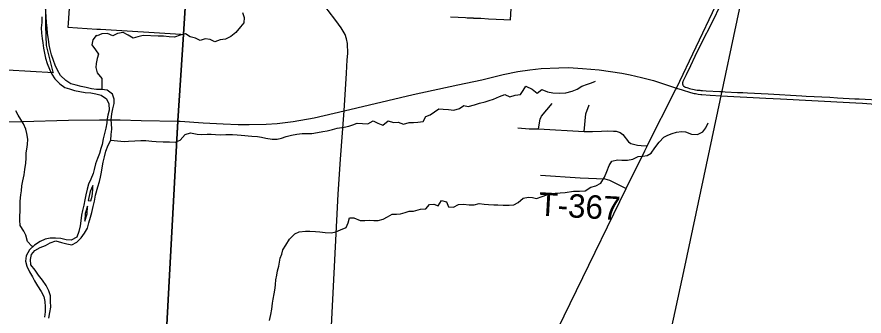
# Model space of a CAD drawing. Extents: x 114843 to 284848, y 317643 to 566895.
# Drawn here: x 218829 to 229664, y 451370 to 455197 of the extents above; entities that cross this region are included whole.
import ezdxf

# ---------------------------------------------------------------- set-up
doc = ezdxf.new("R2010")
doc.units = 0
for name, color, linetype in [('GM_X_City_Street', 7, 'Continuous'), ('GM_X_Corporation', 7, 'Continuous'), ('GM_X_County_Road', 7, 'Continuous'), ('GM_X_Major_River', 7, 'Continuous'), ('GM_X_Minor_River', 7, 'Continuous'), ('GM_X_Rail_Line', 7, 'Continuous'), ('GM_X_State_Route', 7, 'Continuous'), ('GM_X_Township', 7, 'Continuous'), ('GM_X_Township_Road', 7, 'Continuous'), ('GM_X_Township_Road_Text', 7, 'Continuous')]:
    doc.layers.add(name, color=color, linetype=linetype)

msp = doc.modelspace()

# ---------------------------------------------------------------- linework, layer by layer
at = {"layer": 'GM_X_City_Street'}
for points in [[(226766, 453555), (226814, 453552), (226891, 453546)], [(226349, 453125), (226410, 453107), (226623, 453004)]]:
    msp.add_lwpolyline(points, dxfattribs=at)
at = {"layer": 'GM_X_Corporation'}
for points in [[(219522, 455702), (219484, 455119), (219481, 455064), (219850, 455042), (219876, 455040), (219896, 455039), (220924, 454976), (220964, 454974), (220990, 455387)], [(227898, 455494), (227651, 454995), (227646, 454986), (227501, 454690), (227444, 454571), (227389, 454457), (227347, 454369), (227345, 454364), (227343, 454360), (227343, 454357), (227342, 454353), (227342, 454349), (227342, 454345), (227342, 454342), (227343, 454336), (227344, 454332), (227345, 454329), (227348, 454323), (227349, 454321), (227352, 454318), (227356, 454313), (227359, 454310), (227361, 454308), (227365, 454305), (227368, 454303), (227372, 454301), (227374, 454300), (227398, 454293), (227411, 454289), (227430, 454283), (227450, 454278), (227470, 454273), (227490, 454269), (227510, 454265), (227530, 454262), (227544, 454260), (227564, 454258), (227577, 454256), (227597, 454255), (227645, 454252), (227819, 454243), (227853, 454241), (227856, 454241), (227887, 454239), (228047, 454231), (228113, 454228), (228173, 454225), (228439, 454211), (228866, 454188), (228924, 454185), (229225, 454169), (229324, 454163), (229545, 454151), (229603, 454148), (229912, 454132)], [(218710, 454522), (219295, 454486), (219294, 454489), (219294, 454490), (219206, 454832), (219201, 455082), (219198, 455325)], [(224374, 455198), (224471, 455193), (224568, 455188), (224589, 455187), (224667, 455184), (224669, 455183), (224688, 455182), (224764, 455179), (224862, 455174), (225057, 455165), (225141, 455161), (225151, 455306)]]:
    msp.add_lwpolyline(points, dxfattribs=at)
at = {"layer": 'GM_X_County_Road'}
msp.add_line((222969, 453379), (223013, 453997), dxfattribs=at)
for points in [[(223055, 454646), (223060, 454727), (223057, 454857), (223046, 454918), (223026, 454974), (222975, 455059), (222910, 455149), (222811, 455280), (222784, 455315)], [(223013, 453997), (223044, 454479), (223055, 454646)], [(223013, 453997), (223899, 454205), (224467, 454326), (224774, 454394), (225047, 454462), (225237, 454498), (225391, 454521), (225533, 454538), (225762, 454547), (225884, 454550), (226061, 454536), (226278, 454518), (226422, 454500), (226564, 454477), (226672, 454458), (226816, 454424), (226971, 454382), (227099, 454341), (227265, 454286)], [(220917, 453862), (221212, 453841), (221466, 453830), (221660, 453820), (221800, 453819), (222015, 453823), (222158, 453835), (222364, 453857), (222631, 453907), (223013, 453997)], [(218224, 453850), (218898, 453861), (219489, 453876), (219884, 453879), (220149, 453881), (220417, 453872), (220891, 453864), (220917, 453862)], [(220657, 449560), (220717, 450706), (220891, 453864)], [(222788, 450137), (222803, 450292), (222823, 450557), (222836, 450910), (222937, 452929), (222969, 453379)]]:
    msp.add_lwpolyline(points, dxfattribs=at)
at = {"layer": 'GM_X_Major_River'}
for points in [[(219915, 454270), (219847, 454270), (219781, 454278), (219715, 454294), (219651, 454306), (219585, 454322), (219517, 454340), (219455, 454382), (219387, 454446), (219347, 454514), (219317, 454580), (219295, 454640), (219271, 454710), (219253, 454778), (219241, 454838), (219231, 454912), (219221, 454984), (219215, 455058), (219209, 455124), (219203, 455196), (219194, 455328)], [(219147, 455200), (219147, 455126), (219141, 455058), (219143, 454990), (219151, 454922), (219161, 454866), (219169, 454798), (219181, 454734), (219195, 454668), (219217, 454602), (219245, 454530), (219275, 454466), (219315, 454403), (219379, 454340), (219443, 454296), (219503, 454278), (219567, 454254), (219635, 454244), (219703, 454232), (219773, 454224), (219837, 454214), (219907, 454198), (219973, 454148), (220003, 454086), (220009, 454006), (219991, 453942), (219983, 453892), (219977, 453840), (219967, 453772), (219951, 453706), (219933, 453638), (219918, 453566), (219904, 453514), (219884, 453450), (219858, 453385), (219836, 453319), (219818, 453247), (219806, 453193), (219776, 453121), (219746, 453057), (219726, 452995), (219711, 452921), (219697, 452857), (219685, 452787), (219669, 452722), (219653, 452660), (219645, 452590), (219637, 452526), (219619, 452452), (219595, 452380)], [(221713, 455252), (221734, 455188), (221730, 455122), (221690, 455068), (221630, 454998), (221566, 454946), (221496, 454912), (221428, 454902), (221362, 454879), (221300, 454909), (221236, 454917), (221173, 454897), (221111, 454927), (221045, 454943), (220985, 454981), (220917, 454963), (220845, 454937), (220775, 454943), (220705, 454950), (220637, 454952), (220445, 454958), (220375, 454944), (220314, 454926), (220250, 454964), (220188, 454996), (220116, 454983), (220056, 454955), (219988, 454985), (219916, 454979), (219856, 454956)], [(219856, 454956), (219844, 454959), (219798, 454905), (219788, 454839), (219836, 454775), (219872, 454719), (219856, 454665), (219842, 454599), (219837, 454549), (219857, 454481), (219917, 454411), (219915, 454270)], [(219002, 452093), (219014, 452159), (219058, 452211), (219126, 452247), (219196, 452273), (219256, 452305), (219326, 452331), (219398, 452312), (219466, 452294), (219531, 452282), (219595, 452314), (219651, 452372), (219695, 452432), (219733, 452496), (219749, 452562), (219771, 452635), (219787, 452697), (219805, 452773), (219820, 452841), (219836, 452915), (219864, 453023), (219884, 453093), (219896, 453145), (219910, 453209), (219920, 453265), (219934, 453340), (219950, 453406), (219968, 453480), (219995, 453558), (220029, 453620), (220035, 453692), (220041, 453760), (220039, 453832), (220035, 453882), (220041, 453956), (220057, 454022), (220075, 454090), (220073, 454143), (220053, 454209), (219985, 454259), (219915, 454270)], [(219802, 453039), (219764, 452965), (219741, 452849), (219775, 452845)], [(219775, 452845), (219792, 452903), (219802, 452985), (219802, 453039)], [(219697, 452582), (219729, 452676), (219731, 452777)], [(219731, 452777), (219701, 452682), (219697, 452582)], [(219595, 452380), (219525, 452340), (219459, 452344), (219392, 452362), (219324, 452367), (219256, 452365), (219190, 452353), (219126, 452325), (219056, 452279), (218992, 452217), (218946, 452141), (218940, 452072), (218958, 452008), (218992, 451934), (219027, 451870), (219053, 451820), (219091, 451756), (219139, 451684), (219173, 451622), (219187, 451556), (219191, 451490), (219191, 451424), (219183, 451356)], [(219237, 451342), (219249, 451416), (219261, 451486), (219257, 451561), (219259, 451629), (219238, 451693), (219202, 451761), (219158, 451829), (219106, 451895), (219062, 451959), (219008, 452025), (219002, 452093)]]:
    msp.add_lwpolyline(points, dxfattribs=at)
at = {"layer": 'GM_X_Minor_River'}
for points in [[(220029, 453620), (220114, 453611), (220200, 453604), (220258, 453606), (220336, 453611), (220415, 453618), (220479, 453618), (220555, 453609), (220611, 453605), (220699, 453598), (220779, 453599), (220851, 453593), (220917, 453620), (220980, 453691), (221048, 453713), (221134, 453698), (221192, 453693), (221262, 453695), (221314, 453698), (221370, 453692), (221428, 453689), (221502, 453693), (221588, 453692), (221644, 453688), (221698, 453683), (221833, 453672), (221905, 453669), (221957, 453659), (222013, 453644), (222092, 453632), (222159, 453631), (222213, 453647), (222271, 453666), (222343, 453684), (222407, 453695), (222476, 453704), (222538, 453704), (222600, 453707), (222674, 453719), (222740, 453730), (222798, 453738), (222866, 453757), (222927, 453773), (223013, 453786), (223073, 453801), (223127, 453817), (223181, 453838), (223251, 453834), (223317, 453829), (223386, 453867), (223446, 453836), (223508, 453814), (223578, 453867), (223644, 453846), (223704, 453852), (223772, 453825), (223844, 453845), (223900, 453848), (223958, 453850), (224027, 453861), (224061, 453923), (224115, 453946), (224168, 453982), (224226, 454023), (224282, 454017), (224348, 454012), (224416, 454006), (224488, 454025), (224545, 454064), (224599, 454050), (224683, 454071), (224747, 454093), (224817, 454112), (224868, 454126), (224924, 454143), (225002, 454178), (225069, 454204), (225134, 454175), (225201, 454197), (225269, 454204), (225303, 454254), (225340, 454313), (225417, 454273), (225485, 454222), (225542, 454268), (225613, 454237), (225683, 454227), (225771, 454222), (225848, 454225), (225932, 454246), (225996, 454272), (226054, 454311), (226125, 454335), (226177, 454354), (226231, 454374)], [(219031, 452255), (219020, 452264), (218964, 452326), (218941, 452404), (218917, 452458), (218870, 452529), (218868, 452597), (218867, 452653), (218871, 452707), (218870, 452770), (218871, 452842), (218881, 452920), (218886, 452974), (218890, 453036), (218903, 453098), (218921, 453176), (218930, 453245), (218943, 453327), (218947, 453391), (218948, 453457), (218954, 453507), (218965, 453563), (218967, 453635), (218956, 453705), (218942, 453759), (218915, 453829), (218881, 453883), (218846, 453942), (218814, 453994)], [(225546, 452899), (225605, 452923), (225657, 452940), (225711, 452944), (225777, 452947), (225841, 452951), (225949, 452968), (226023, 452967), (226097, 452974), (226168, 453020), (226232, 453035), (226298, 453072), (226343, 453146), (226376, 453220), (226402, 453297), (226437, 453351), (226511, 453368), (226567, 453364), (226637, 453365), (226705, 453379), (226774, 453412), (226834, 453417), (226890, 453425), (226942, 453456), (226987, 453522), (227042, 453593), (227102, 453657), (227156, 453686), (227209, 453704), (227265, 453721), (227327, 453733), (227381, 453728), (227457, 453696), (227533, 453693), (227601, 453726), (227638, 453780), (227670, 453842)], [(222059, 451312), (222078, 451390), (222088, 451458), (222097, 451534), (222108, 451586), (222120, 451656), (222133, 451725), (222137, 451775), (222142, 451833), (222154, 451895), (222161, 451947), (222177, 452009), (222186, 452061), (222198, 452112), (222216, 452162), (222231, 452218), (222267, 452278), (222316, 452353), (222383, 452421), (222439, 452446), (222519, 452457), (222577, 452455), (222647, 452452), (222705, 452446), (222773, 452441), (222853, 452433), (222908, 452448), (222968, 452474), (223038, 452505), (223067, 452563), (223081, 452626), (223137, 452628), (223219, 452593), (223279, 452593), (223335, 452598), (223393, 452592), (223451, 452591), (223512, 452609), (223570, 452638), (223630, 452674), (223682, 452673), (223736, 452679), (223795, 452696), (223847, 452712), (223901, 452713), (223991, 452739), (224061, 452744), (224108, 452796), (224160, 452803), (224216, 452781), (224258, 452848), (224322, 452832), (224350, 452767), (224412, 452763), (224478, 452796), (224542, 452800), (224612, 452795), (224676, 452795), (224743, 452808), (224807, 452802), (224861, 452797), (224927, 452791), (224979, 452792), (225049, 452788), (225123, 452789), (225185, 452794), (225241, 452824), (225304, 452877), (225370, 452893), (225424, 452886), (225476, 452876), (225546, 452899)]]:
    msp.add_lwpolyline(points, dxfattribs=at)
at = {"layer": 'GM_X_Rail_Line'}
msp.add_lwpolyline([(226780, 449261), (227372, 451998), (228494, 457282), (229748, 463013), (231132, 469427), (232051, 473605), (232282, 474117), (232537, 474624), (232879, 475120), (233175, 475473), (233592, 475929), (234287, 476526), (236117, 478006), (236539, 478352), (237354, 479002), (237913, 479585), (238617, 480450), (239986, 482254)], dxfattribs=at)
at = {"layer": 'GM_X_State_Route'}
for points in [[(227265, 454286), (227770, 455344), (227831, 455470), (227838, 455484)], [(226860, 453483), (226886, 453535), (226891, 453546), (227253, 454264), (227265, 454286)], [(225214, 450109), (225244, 450169), (225352, 450391), (226623, 453004), (226860, 453483)]]:
    msp.add_lwpolyline(points, dxfattribs=at)
at = {"layer": 'GM_X_Township'}
for points in [[(220716, 450708), (220889, 453866), (220960, 454974), (220987, 455387), (221087, 457513), (221147, 458571), (221474, 463165), (221498, 463623), (221599, 465247), (221639, 465931), (221653, 466305), (221673, 466439), (221678, 466637), (221696, 466931), (221762, 469184), (221767, 469354), (221829, 470424)], [(221829, 470424), (221767, 469354), (221762, 469184), (221696, 466931), (221678, 466637), (221673, 466439), (221653, 466305), (221639, 465931), (221599, 465247), (221498, 463623), (221474, 463165), (221147, 458571), (221087, 457513), (220987, 455387), (220960, 454974), (220889, 453866), (220716, 450708)]]:
    msp.add_lwpolyline(points, dxfattribs=at)
at = {"layer": 'GM_X_Township_Road'}
msp.add_line((228597, 454149), (229478, 454100), dxfattribs=at)
for points in [[(227265, 454286), (227336, 454266), (227445, 454230), (227491, 454219), (227508, 454216), (227543, 454209), (227575, 454206), (227588, 454204), (227694, 454197), (227836, 454189), (228406, 454159), (228597, 454149)], [(225498, 453764), (225520, 453890), (225540, 453926), (225673, 454088)], [(226085, 453731), (226105, 453957), (226150, 454072)], [(229478, 454100), (229560, 454096), (229644, 454093), (229754, 454085), (230828, 454028), (232077, 453961), (233498, 453886), (234025, 453860), (234387, 453838)], [(225234, 453778), (225381, 453765), (225445, 453766), (225498, 453764), (226085, 453731), (226190, 453732), (226307, 453735), (226381, 453740), (226461, 453737), (226493, 453736), (226543, 453717), (226580, 453694), (226653, 453597), (226680, 453578), (226766, 453555)], [(225526, 453173), (226034, 453140), (226349, 453125)]]:
    msp.add_lwpolyline(points, dxfattribs=at)

# ---------------------------------------------------------------- texts
at = {"layer": 'GM_X_Township_Road_Text'}
msp.add_text('T-367', height=300, rotation=356.7703, dxfattribs=at).set_placement((225493, 452656))

doc.saveas('drawing.dxf')
